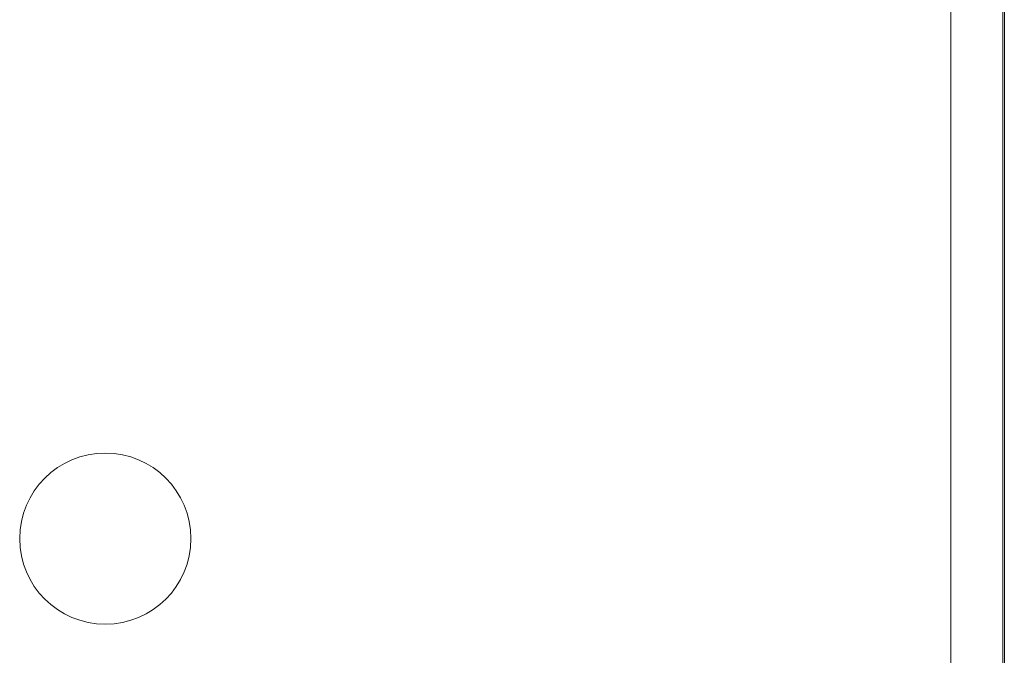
# Model space of a CAD drawing. Header units: millimetres. Extents: x -281 to 121694, y -16481 to 65128.
# Tile 936 of 1056: x 25643 to 25833, y 28482 to 28605. Entities that reach past the tile are written whole.
import ezdxf

# ---------------------------------------------------------------- set-up
doc = ezdxf.new("R2010")
doc.units = ezdxf.units.MM
for name, color, linetype, lineweight in [('A--L$01A__Algemeen', 7, 'Continuous', 5), ('A--L74__VasteSanitaireVoorz', 1, 'Continuous', 5), ('A--L82__LosseGebruikersInvent', 1, 'Continuous', 5)]:
    doc.layers.add(name, color=color, linetype=linetype, lineweight=lineweight)

# ---------------------------------------------------------------- blocks, each defined once
blk = doc.blocks.new('NLRS_82_FU_UN_spoekbak_gen_kad - spoelbak dxbxh 900x1200x957-V257-L_80_ 12')
at = {"layer": 'A--L$01A__Algemeen'}
blk.add_line((173.28, -152.32), (173.28, -492.32), dxfattribs=at)
at = {"layer": 'A--L74__VasteSanitaireVoorz'}
for p, q in [((173, -152.32), (173, -492.32)), ((163, -482.32), (163, -162.32))]:
    blk.add_line(p, q, dxfattribs=at)
for start, end in [(0, 180), (180, 360)]:
    blk.add_arc((0, -322.32), 16.5, start, end, dxfattribs=at)

msp = doc.modelspace()

# ---------------------------------------------------------------- block references
at = {"layer": 'A--L82__LosseGebruikersInvent'}
msp.add_blockref('NLRS_82_FU_UN_spoekbak_gen_kad - spoelbak dxbxh 900x1200x957-V257-L_80_ 12', (25659.36, 28827.32), dxfattribs=at)

doc.saveas('drawing.dxf')
